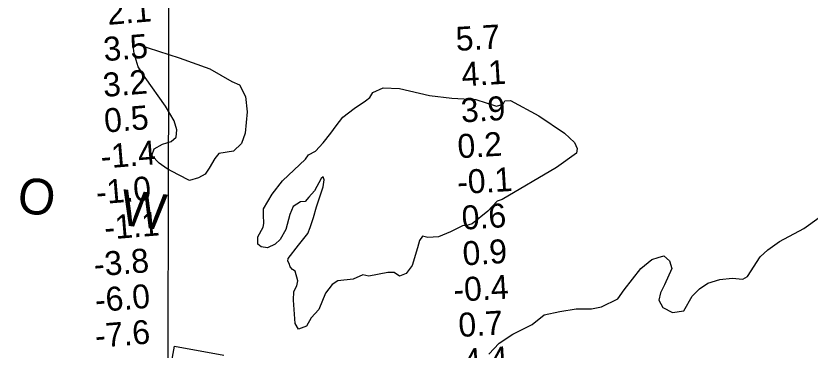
# Model space of a CAD drawing. Extents: x 3180038 to 3217926, y 922069 to 947485.
# Drawn here: x 3186460 to 3188682, y 932263 to 933197 of the extents above; entities that cross this region are included whole.
import ezdxf

# ---------------------------------------------------------------- set-up
doc = ezdxf.new("R2010")
doc.units = 0
for name, color, linetype in [('V-GRID-MAJR', 7, 'Continuous'), ('V-RIVR-EDGE', 7, 'Continuous'), ('V-RIVR-IDEN', 7, 'Continuous'), ('V-RIVR-RANG', 7, 'Continuous'), ('V-RRAP-RVMT', 7, 'Continuous')]:
    doc.layers.add(name, color=color, linetype=linetype)

msp = doc.modelspace()

# ---------------------------------------------------------------- linework, layer by layer
at = {"layer": 'V-GRID-MAJR'}
msp.add_spline([(3186873.7, 927512.8), (3186889.6, 933574.8), (3186905.4, 939637.9), (3186921.3, 945701), (3186921.3, 945702.1)], degree=3, dxfattribs=at)
at = {"layer": 'V-RIVR-EDGE'}
for points in [[(3186946.3, 932736.9), (3186915, 932753.1), (3186883.2, 932769.9), (3186861.1, 932785.6), (3186840.7, 932806.7), (3186847.2, 932825.6), (3186871, 932839), (3186894.7, 932846.5), (3186908.8, 932857.8), (3186910.5, 932878.9), (3186903.5, 932903.7), (3186878.8, 932944.8), (3186821.8, 933024.8), (3186802.4, 933054.5), (3186791.2, 933092.3), (3186788.5, 933114.5), (3186802, 933117.1), (3186917.4, 933079.6), (3187002.6, 933049.7), (3187064.1, 933014), (3187086.2, 933004.2), (3187102.8, 932972.3), (3187107.6, 932928.6), (3187102, 932869.8), (3187091.7, 932840.1), (3187069.5, 932818.6), (3187028.5, 932812.8), (3187016.6, 932798.7), (3187001.4, 932771.8), (3186989.5, 932754.6), (3186971.1, 932744.9)], [(3187356.3, 932890.2), (3187374.7, 932913.9), (3187407.1, 932938.6), (3187438.5, 932960.1), (3187450.4, 932968.8), (3187459, 932983.3), (3187487.7, 932996.2), (3187533.5, 932993.9), (3187617.1, 932974.3), (3187679.7, 932967.1), (3187746.6, 932963.7), (3187804.3, 932944.7), (3187823.2, 932950), (3187828.1, 932959.7), (3187843.8, 932960.8), (3187923, 932917.9), (3187994.6, 932869.2), (3188022.6, 932843.2), (3188030.7, 932826.5), (3188028.5, 932813.5), (3187972.3, 932773.7), (3187820.4, 932684), (3187806.9, 932679.7), (3187780.4, 932651.1), (3187737.1, 932615.6), (3187717.7, 932610.3), (3187711.8, 932611.4), (3187676.1, 932593.1), (3187642.1, 932579.2), (3187612.4, 932577.6), (3187597.8, 932581.4), (3187589.1, 932569.1), (3187583.7, 932549.1), (3187568.5, 932499.5), (3187552.2, 932477.4), (3187533.9, 932469.4), (3187518.2, 932479.6), (3187501, 932480.2), (3187447.5, 932469.6), (3187431.3, 932473.4), (3187403.8, 932461), (3187361.1, 932456.3), (3187345.5, 932446.6), (3187326, 932422.4), (3187307.5, 932376), (3187286.4, 932352.9), (3187272.9, 932330.2), (3187250.7, 932321.6), (3187241.6, 932336.8), (3187237.4, 932402.6), (3187238, 932426.4), (3187246.7, 932442.5), (3187248.9, 932456.6), (3187241.9, 932483.6), (3187233.8, 932487.9), (3187227.9, 932495.5), (3187224.7, 932504.7), (3187221, 932511.1), (3187222, 932518.7), (3187250.7, 932555.9), (3187276.7, 932589.3), (3187283.8, 932605.4), (3187293, 932634), (3187301.7, 932663.1), (3187320.2, 932719.2), (3187323, 932738.6), (3187320.3, 932747.3), (3187314.3, 932742.4), (3187295.9, 932707.9), (3187279.7, 932690.2), (3187269.4, 932678.3), (3187256.4, 932677.8), (3187235.9, 932664.4), (3187226.7, 932642.3), (3187215.8, 932599.7), (3187200.1, 932572.2), (3187186, 932558.7), (3187163.8, 932548.5), (3187146.6, 932551.3), (3187136.9, 932559.4), (3187136.9, 932579.9), (3187152.1, 932606.3), (3187153.8, 932617.1), (3187153.3, 932641.4), (3187152.8, 932657.6), (3187177.2, 932698.5), (3187206.4, 932735.7), (3187270.8, 932796.5), (3187278.9, 932808.9), (3187298.3, 932819.1), (3187319.5, 932842.8), (3187341.6, 932869.2)], [(3187341.6, 932869.2), (3187356.3, 932890.2)], [(3186971.1, 932744.9), (3186946.3, 932736.9)], [(3187783.7, 932251.2), (3187812.4, 932282.5), (3187850.2, 932307.2), (3187904.3, 932334.1), (3187938.3, 932361.5), (3187981.5, 932370.6), (3188028, 932378.5), (3188070.1, 932377.9), (3188098.7, 932383.8), (3188144.1, 932406.3), (3188161.9, 932431.6), (3188208, 932490.9), (3188239.3, 932516.2), (3188257.1, 932522.1), (3188272.8, 932526.3), (3188289, 932512.8), (3188294.8, 932491.2), (3188274.2, 932444.9), (3188263.9, 932423.3), (3188259, 932402.3), (3188270.3, 932382.3), (3188296.7, 932368.2), (3188329.1, 932372.9), (3188352.4, 932413.4), (3188372.4, 932433.8), (3188395.7, 932449.9), (3188429.1, 932460.1), (3188463.7, 932463.8), (3188493.4, 932461), (3188506.9, 932468.6), (3188542.6, 932523.5), (3188563.7, 932542.9), (3188596.2, 932566.6), (3188664.8, 932603.1), (3188707, 932633.7)]]:
    msp.add_lwpolyline(points, dxfattribs=at)
at = {"layer": 'V-RRAP-RVMT'}
msp.add_lwpolyline([(3186856.9, 932014.2), (3186904.5, 932273.9), (3187042.3, 932248.3)], dxfattribs=at)

# ---------------------------------------------------------------- texts
at = {"layer": 'V-RIVR-IDEN'}
msp.add_text('O     U     T     F     L     O     W', height=100, rotation=353.0149, dxfattribs=at).set_placement((3185104.2, 932814.9))
at = {"layer": 'V-RIVR-RANG'}
for s, rotation, p in [('2.1', 4.7567, (3186718.1, 933171.9)), ('5.7', 3.4658, (3187692.4, 933099.2)), ('3.5', 4.7567, (3186707.9, 933070.5)), ('4.1', 3.4658, (3187708.8, 933000.2)), ('3.2', 4.7567, (3186706.6, 932970.4)), ('3.9', 3.4658, (3187707, 932899.2)), ('0.5', 4.7567, (3186710, 932870.8)), ('0.2', 3.4658, (3187697.6, 932799.1)), ('-1.4', 4.7567, (3186700, 932769.9)), ('-0.1', 3.4658, (3187696.6, 932698.6)), ('-1.0', 4.7567, (3186687.1, 932669.9)), ('0.6', 3.4658, (3187709.3, 932599.3)), ('-1.1', 4.7567, (3186710.2, 932571.1)), ('0.9', 3.4658, (3187711.8, 932499.3)), ('-3.8', 4.7567, (3186681.1, 932468.4)), ('-0.4', 3.4658, (3187686.1, 932397.7)), ('-6.0', 4.7567, (3186684.2, 932368.7)), ('0.7', 3.4658, (3187700.1, 932299.3)), ('-7.6', 4.7567, (3186684.2, 932268.7)), ('4.4', 3.4658, (3187714.1, 932199.4))]:
    msp.add_text(s, height=67, rotation=rotation, dxfattribs=at).set_placement(p)

doc.saveas('drawing.dxf')
